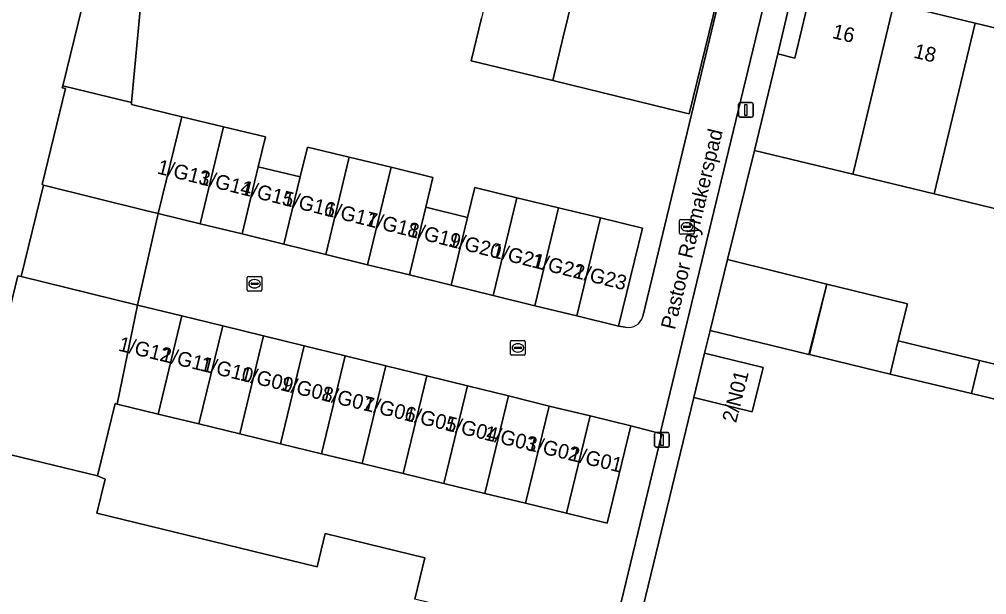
# Model space of a CAD drawing. Extents: x 162803 to 163818, y 381639 to 382475.
# Drawn here: x 163544.4 to 163610.4, y 382039.1 to 382078.3 of the extents above; entities that cross this region are included whole.
import ezdxf

# ---------------------------------------------------------------- set-up
doc = ezdxf.new("R2010")
doc.units = 0
for name, color, linetype in [('IMGEO_Erf', 7, 'Continuous'), ('IMGEO_Kolk', 7, 'Continuous'), ('IMGEO_Lichtmast', 7, 'Continuous'), ('IMGEO_Muur', 7, 'Continuous'), ('IMGEO_Openbare_ruimte_label', 7, 'Continuous'), ('IMGEO_Pand', 7, 'Continuous'), ('IMGEO_Pand_nummerreeks', 7, 'Continuous'), ('IMGEO_Rijbaan_lokaal_open', 7, 'Continuous'), ('IMGEO_Voetpad_open', 7, 'Continuous')]:
    doc.layers.add(name, color=color, linetype=linetype)

msp = doc.modelspace()

# ---------------------------------------------------------------- linework, layer by layer
at = {"layer": 'IMGEO_Erf'}
for points in [[(163579.708, 382025.721), (163579.258, 382026.031), (163579.065, 382026.083), (163578.02, 382021.794), (163569.994, 382023.74), (163569.774, 382022.764), (163564.186, 382024.142), (163565.443, 382029.682), (163555.218, 382032.166), (163555.435, 382033.036), (163537.525, 382037.371), (163539.432, 382045.183), (163540.696, 382044.902), (163541.641, 382048.748), (163541.374, 382048.809), (163541.477, 382049.231), (163544.302, 382060.859), (163544.536, 382060.802), (163546.059, 382067.019), (163545.968, 382067.071), (163547.566, 382073.609), (163547.341, 382073.661), (163547.374, 382073.796), (163551.849, 382092.106)], [(163586.933, 382058.073), (163590.246, 382071.851), (163593.642, 382085.978)], [(163592.264, 382080.807), (163590.094, 382071.888), (163589.88, 382071.94), (163580.791, 382074.152), (163575.234, 382075.505), (163575.939, 382078.403)], [(163552.711, 382079.445), (163552.074, 382072.654), (163552.062, 382072.524), (163555.491, 382071.695), (163558.346, 382071.005), (163561.202, 382070.315), (163560.71, 382068.28), (163563.565, 382067.59), (163564.057, 382069.625), (163566.912, 382068.935), (163569.767, 382068.245), (163572.623, 382067.555), (163572.131, 382065.519), (163574.986, 382064.829), (163575.478, 382066.865), (163578.333, 382066.175), (163581.188, 382065.485), (163584.044, 382064.795), (163586.899, 382064.105), (163585.275, 382057.419), (163585.74, 382057.346)], [(163612.32, 382065.102), (163606.789, 382066.436), (163601.248, 382067.772), (163594.542, 382069.389), (163592.715, 382061.961), (163599.47, 382060.292), (163598.252, 382055.496), (163591.524, 382057.116), (163591.146, 382055.578), (163595.136, 382054.595), (163594.393, 382051.579), (163590.415, 382052.558), (163583.433, 382023.813)], [(163582.008, 382024.325), (163588.23, 382050.085), (163588.112, 382050.115), (163586.112, 382050.62), (163584.511, 382044.002), (163581.726, 382044.677), (163578.941, 382045.353), (163576.156, 382046.028), (163573.372, 382046.704), (163570.587, 382047.379), (163567.802, 382048.055), (163565.017, 382048.73), (163562.232, 382049.405), (163559.448, 382050.081), (163556.663, 382050.756), (163553.878, 382051.432), (163551.093, 382052.107), (163550.947, 382052.142), (163549.754, 382047.223), (163550.267, 382047.007), (163549.701, 382044.674), (163564.715, 382041.032), (163565.264, 382043.296), (163572.076, 382041.643), (163571.392, 382038.824)]]:
    msp.add_lwpolyline(points, dxfattribs=at)
for points in [[(163598.231, 382084.857), (163596.129, 382075.97), (163597.286, 382075.691), (163598.504, 382080.746), (163604.039, 382079.413), (163609.599, 382078.073), (163615.14, 382076.738), (163620.691, 382075.401), (163620.995, 382075.328), (163620.608, 382073.706), (163625.84, 382072.453), (163631.382, 382071.125), (163636.926, 382069.797), (163642.469, 382068.47), (163648.012, 382067.142), (163653.555, 382065.814), (163659.108, 382064.484), (163664.991, 382063.075), (163666.266, 382068.227), (163665.679, 382068.37), (163665.727, 382068.515), (163665.309, 382068.616), (163645.196, 382073.47), (163629.042, 382077.327)], [(163599.47, 382060.292), (163604.971, 382058.948), (163604.352, 382056.413), (163609.885, 382055.087), (163612.997, 382054.341), (163612.454, 382052.077), (163609.337, 382052.827), (163603.802, 382054.16), (163598.289, 382055.487)]]:
    msp.add_lwpolyline(points, close=True, dxfattribs=at)
msp.add_arc((163585.935, 382058.369), 1.041, 259.22173, 343.49353, dxfattribs=at)
at = {"layer": 'IMGEO_Kolk'}
for p, q in [((163589.44, 382063.765), (163589.44, 382064.617)), ((163589.515, 382064.691), (163590.367, 382064.691)), ((163589.699, 382064.185), (163589.699, 382064.197)), ((163590.137, 382064.148), (163589.739, 382064.148)), ((163589.742, 382064.234), (163590.14, 382064.234)), ((163589.928, 382064.471), (163589.953, 382064.471)), ((163590.183, 382064.197), (163590.183, 382064.185)), ((163590.441, 382064.617), (163590.441, 382063.765)), ((163590.367, 382063.691), (163589.515, 382063.691)), ((163589.951, 382063.911), (163589.926, 382063.911)), ((163560.032, 382060.813), (163560.884, 382060.813)), ((163559.957, 382059.887), (163559.957, 382060.739)), ((163560.216, 382060.307), (163560.216, 382060.319)), ((163560.654, 382060.27), (163560.256, 382060.27)), ((163560.259, 382060.356), (163560.657, 382060.356)), ((163560.445, 382060.593), (163560.47, 382060.593)), ((163560.7, 382060.319), (163560.7, 382060.307)), ((163560.958, 382060.739), (163560.958, 382059.887)), ((163560.884, 382059.813), (163560.032, 382059.813)), ((163560.468, 382060.033), (163560.443, 382060.033)), ((163577.911, 382055.513), (163577.911, 382056.365)), ((163577.986, 382056.439), (163578.838, 382056.439)), ((163578.399, 382056.219), (163578.424, 382056.219)), ((163578.912, 382056.365), (163578.912, 382055.513)), ((163578.17, 382055.933), (163578.17, 382055.945)), ((163578.608, 382055.896), (163578.21, 382055.896)), ((163578.213, 382055.982), (163578.611, 382055.982)), ((163578.422, 382055.659), (163578.397, 382055.659)), ((163578.654, 382055.945), (163578.654, 382055.933)), ((163578.838, 382055.439), (163577.986, 382055.439))]:
    msp.add_line(p, q, dxfattribs=at)
for points in [[(163589.44, 382063.765), (163589.44, 382064.617)], [(163589.515, 382064.691), (163590.367, 382064.691)], [(163590.441, 382064.617), (163590.441, 382063.765)], [(163590.367, 382063.691), (163589.515, 382063.691)], [(163560.032, 382060.813), (163560.884, 382060.813)], [(163559.957, 382059.887), (163559.957, 382060.739)], [(163560.958, 382060.739), (163560.958, 382059.887)], [(163560.884, 382059.813), (163560.032, 382059.813)], [(163577.911, 382055.513), (163577.911, 382056.365)], [(163577.986, 382056.439), (163578.838, 382056.439)], [(163578.912, 382056.365), (163578.912, 382055.513)], [(163578.838, 382055.439), (163577.986, 382055.439)]]:
    msp.add_lwpolyline(points, dxfattribs=at)
for centre, radius, start, end in [((163589.517, 382064.615), 0.0765, 91.55205, 178.44795), ((163589.517, 382064.615), 0.0765, 91.55205, 178.44795), ((163589.739, 382064.194), 0.0403, 85.87752, 175.75265), ((163589.736, 382064.184), 0.0366, 178.93798, 274.71019), ((163590.14, 382064.191), 0.043, 264.86636, 352.45326), ((163590.144, 382064.196), 0.0386, 1.73085, 96.63898), ((163590.365, 382064.615), 0.0765, 1.55205, 88.44795), ((163590.365, 382064.615), 0.0765, 1.55205, 88.44795), ((163589.517, 382063.767), 0.0765, 181.55205, 268.44795), ((163589.517, 382063.767), 0.0765, 181.55205, 268.44795), ((163590.365, 382063.767), 0.0765, 271.55205, 358.44795), ((163590.365, 382063.767), 0.0765, 271.55205, 358.44795), ((163560.034, 382060.737), 0.0765, 91.55205, 178.44795), ((163560.034, 382060.737), 0.0765, 91.55205, 178.44795), ((163560.882, 382060.737), 0.0765, 1.55205, 88.44795), ((163560.882, 382060.737), 0.0765, 1.55205, 88.44795), ((163560.256, 382060.316), 0.0403, 85.87752, 175.75265), ((163560.253, 382060.306), 0.0366, 178.93798, 274.71019), ((163560.657, 382060.313), 0.043, 264.86636, 352.45326), ((163560.661, 382060.318), 0.0386, 1.73085, 96.63898), ((163560.034, 382059.889), 0.0765, 181.55205, 268.44795), ((163560.034, 382059.889), 0.0765, 181.55205, 268.44795), ((163560.882, 382059.889), 0.0765, 271.55205, 358.44795), ((163560.882, 382059.889), 0.0765, 271.55205, 358.44795), ((163577.988, 382056.363), 0.0765, 91.55205, 178.44795), ((163577.988, 382056.363), 0.0765, 91.55205, 178.44795), ((163578.836, 382056.363), 0.0765, 1.55205, 88.44795), ((163578.836, 382056.363), 0.0765, 1.55205, 88.44795), ((163577.988, 382055.515), 0.0765, 181.55205, 268.44795), ((163577.988, 382055.515), 0.0765, 181.55205, 268.44795), ((163578.21, 382055.942), 0.0403, 85.87752, 175.75265), ((163578.207, 382055.932), 0.0366, 178.93798, 274.71019), ((163578.611, 382055.939), 0.043, 264.86636, 352.45326), ((163578.615, 382055.944), 0.0386, 1.73085, 96.63898), ((163578.836, 382055.515), 0.0765, 271.55205, 358.44795), ((163578.836, 382055.515), 0.0765, 271.55205, 358.44795)]:
    msp.add_arc(centre, radius, start, end, dxfattribs=at)
for centre, major_axis, ratio, start_param, end_param in [((163589.927, 382064.191), (-0.387, 0.002), 0.722429, 4.712389, 7.853982), ((163589.952, 382064.191), (-0.39, 0.002), 0.717154, 1.570796, 4.712389), ((163560.444, 382060.313), (-0.387, 0.002), 0.722429, 4.712389, 7.853982), ((163560.469, 382060.313), (-0.39, 0.002), 0.717154, 1.570796, 4.712389), ((163578.398, 382055.939), (-0.387, 0.002), 0.722429, 4.712389, 7.853982), ((163578.423, 382055.939), (-0.39, 0.002), 0.717154, 1.570796, 4.712389)]:
    msp.add_ellipse(centre, major_axis=major_axis, ratio=ratio, start_param=start_param, end_param=end_param, dxfattribs=at)
at = {"layer": 'IMGEO_Lichtmast'}
for p, q in [((163593.562, 382072.653), (163594.352, 382072.653)), ((163594.352, 382072.653), (163593.562, 382072.653)), ((163593.462, 382071.753), (163593.462, 382072.553)), ((163593.462, 382072.553), (163593.462, 382071.753)), ((163594.452, 382072.553), (163594.452, 382071.753)), ((163594.452, 382071.753), (163594.452, 382072.553)), ((163594.352, 382071.653), (163593.562, 382071.653)), ((163593.562, 382071.653), (163594.352, 382071.653)), ((163587.738, 382049.273), (163587.738, 382050.073)), ((163587.738, 382050.073), (163587.738, 382049.273)), ((163587.838, 382050.173), (163588.628, 382050.173)), ((163588.628, 382050.173), (163587.838, 382050.173)), ((163588.728, 382050.073), (163588.728, 382049.273)), ((163588.728, 382049.273), (163588.728, 382050.073)), ((163588.628, 382049.173), (163587.838, 382049.173)), ((163587.838, 382049.173), (163588.628, 382049.173))]:
    msp.add_line(p, q, dxfattribs=at)
for points in [[(163593.882, 382072.528), (163594.032, 382072.528), (163594.032, 382071.778), (163593.882, 382071.778), (163593.882, 382072.528)], [(163588.158, 382050.048), (163588.308, 382050.048), (163588.308, 382049.298), (163588.158, 382049.298), (163588.158, 382050.048)]]:
    msp.add_lwpolyline(points, dxfattribs=at)
for centre, start, end in [((163593.562, 382072.553), 90, 180), ((163593.562, 382072.553), 90, 180), ((163594.352, 382072.553), 0, 90), ((163594.352, 382072.553), 360, 90), ((163593.562, 382071.753), 180, 270), ((163593.562, 382071.753), 180, 270), ((163594.352, 382071.753), 270, 0), ((163594.352, 382071.753), 270, 0), ((163587.838, 382050.073), 90, 180), ((163587.838, 382050.073), 90, 180), ((163588.628, 382050.073), 0, 90), ((163588.628, 382050.073), 360, 90), ((163587.838, 382049.273), 180, 270), ((163587.838, 382049.273), 180, 270), ((163588.628, 382049.273), 270, 0), ((163588.628, 382049.273), 270, 0)]:
    msp.add_arc(centre, 0.1, start, end, dxfattribs=at)
at = {"layer": 'IMGEO_Muur'}
for points in [[(163586.933, 382058.073), (163590.246, 382071.851)], [(163592.715, 382061.961), (163594.542, 382069.389)], [(163585.275, 382057.419), (163585.74, 382057.346)]]:
    msp.add_lwpolyline(points, dxfattribs=at)
msp.add_arc((163585.935, 382058.369), 1.041, 259.22173, 343.49353, dxfattribs=at)
at = {"layer": 'IMGEO_Pand'}
for points in [[(163547.374, 382073.796), (163552.074, 382072.654), (163552.711, 382079.445), (163553.766, 382083.798), (163559.325, 382082.445), (163561.487, 382091.341), (163555.923, 382092.695), (163555.557, 382091.185), (163551.849, 382092.106)], [(163575.939, 382078.403), (163575.234, 382075.505), (163580.791, 382074.152), (163581.505, 382077.124), (163583.652, 382085.947), (163578.105, 382087.297)], [(163592.264, 382080.807), (163588.834, 382081.642), (163589.533, 382084.516), (163583.652, 382085.947), (163581.505, 382077.124), (163580.791, 382074.152), (163589.88, 382071.94), (163590.094, 382071.888)], [(163604.039, 382079.413), (163598.504, 382080.746), (163597.286, 382075.691), (163596.129, 382075.97), (163594.542, 382069.389), (163601.248, 382067.772), (163601.288, 382067.934)], [(163609.599, 382078.073), (163604.039, 382079.413), (163601.288, 382067.934), (163601.248, 382067.772), (163606.789, 382066.436)], [(163609.599, 382078.073), (163606.789, 382066.436), (163612.32, 382065.102), (163612.979, 382067.836), (163613.012, 382067.971), (163615.14, 382076.738)], [(163547.374, 382073.796), (163547.341, 382073.661), (163547.566, 382073.609), (163545.968, 382067.071), (163546.059, 382067.019), (163553.028, 382065.313), (163553.879, 382065.105), (163555.491, 382071.695), (163552.062, 382072.524), (163552.074, 382072.654)], [(163558.346, 382071.005), (163555.491, 382071.695), (163553.879, 382065.105), (163556.751, 382064.402)], [(163560.71, 382068.28), (163561.202, 382070.315), (163558.346, 382071.005), (163556.751, 382064.402), (163559.604, 382063.704)], [(163566.912, 382068.935), (163564.057, 382069.625), (163563.565, 382067.59), (163562.457, 382063.005), (163565.31, 382062.307)], [(163566.912, 382068.935), (163565.31, 382062.307), (163568.163, 382061.608), (163569.767, 382068.245)], [(163563.565, 382067.59), (163560.71, 382068.28), (163559.604, 382063.704), (163562.457, 382063.005)], [(163572.131, 382065.519), (163572.623, 382067.555), (163569.767, 382068.245), (163568.163, 382061.608), (163571.017, 382060.91)], [(163553.879, 382065.105), (163553.028, 382065.313), (163546.059, 382067.019), (163544.536, 382060.802), (163552.476, 382058.857)], [(163578.333, 382066.175), (163575.478, 382066.865), (163574.986, 382064.829), (163573.87, 382060.211), (163576.723, 382059.513)], [(163576.723, 382059.513), (163579.576, 382058.814), (163581.188, 382065.485), (163578.333, 382066.175)], [(163574.986, 382064.829), (163572.131, 382065.519), (163571.017, 382060.91), (163573.87, 382060.211)], [(163584.044, 382064.795), (163581.188, 382065.485), (163579.576, 382058.814), (163582.43, 382058.116)], [(163584.044, 382064.795), (163582.43, 382058.116), (163585.275, 382057.419), (163586.899, 382064.105)], [(163592.715, 382061.961), (163591.524, 382057.116), (163598.252, 382055.496), (163599.47, 382060.292)], [(163544.536, 382060.802), (163544.302, 382060.859), (163541.477, 382049.231), (163549.754, 382047.223), (163550.947, 382052.142), (163551.093, 382052.107), (163552.476, 382058.857)], [(163604.971, 382058.948), (163599.47, 382060.292), (163598.289, 382055.487), (163603.802, 382054.16), (163604.352, 382056.413)], [(163553.878, 382051.432), (163555.499, 382058.117), (163552.476, 382058.857), (163551.093, 382052.107)], [(163556.663, 382050.756), (163558.283, 382057.435), (163555.499, 382058.117), (163553.878, 382051.432)], [(163556.663, 382050.756), (163559.448, 382050.081), (163561.066, 382056.753), (163558.283, 382057.435)], [(163562.232, 382049.405), (163563.849, 382056.072), (163561.066, 382056.753), (163559.448, 382050.081)], [(163609.885, 382055.087), (163604.352, 382056.413), (163603.802, 382054.16), (163609.337, 382052.827)], [(163562.232, 382049.405), (163565.017, 382048.73), (163566.633, 382055.39), (163563.849, 382056.072)], [(163591.146, 382055.578), (163590.415, 382052.558), (163594.393, 382051.579), (163595.136, 382054.595)], [(163569.416, 382054.709), (163566.633, 382055.39), (163565.017, 382048.73), (163567.802, 382048.055)], [(163609.885, 382055.087), (163609.337, 382052.827), (163612.454, 382052.077), (163612.997, 382054.341)], [(163569.416, 382054.709), (163567.802, 382048.055), (163570.587, 382047.379), (163572.199, 382054.027)], [(163574.983, 382053.345), (163572.199, 382054.027), (163570.587, 382047.379), (163573.372, 382046.704)], [(163576.156, 382046.028), (163577.766, 382052.664), (163574.983, 382053.345), (163573.372, 382046.704)], [(163578.941, 382045.353), (163580.549, 382051.982), (163577.766, 382052.664), (163576.156, 382046.028)], [(163581.726, 382044.677), (163583.333, 382051.301), (163580.549, 382051.982), (163578.941, 382045.353)], [(163581.726, 382044.677), (163584.511, 382044.002), (163586.112, 382050.62), (163583.333, 382051.301)]]:
    msp.add_lwpolyline(points, close=True, dxfattribs=at)
msp.add_lwpolyline([(163581.288, 382032.092), (163580.741, 382032.007), (163580.549, 382032.064), (163581.588, 382036.351), (163571.392, 382038.824), (163572.076, 382041.643), (163565.264, 382043.296), (163564.715, 382041.032), (163549.701, 382044.674), (163550.267, 382047.007), (163549.754, 382047.223), (163541.477, 382049.231)], dxfattribs=at)
at = {"layer": 'IMGEO_Rijbaan_lokaal_open'}
for points in [[(163596.61, 382085.263), (163593.642, 382085.978), (163590.246, 382071.851), (163586.933, 382058.073)], [(163585.74, 382057.346), (163585.275, 382057.419), (163582.43, 382058.116), (163579.576, 382058.814), (163576.723, 382059.513), (163573.87, 382060.211), (163571.017, 382060.91), (163568.163, 382061.608), (163565.31, 382062.307), (163562.457, 382063.005), (163559.604, 382063.704), (163556.751, 382064.402), (163553.879, 382065.105), (163552.476, 382058.857), (163555.499, 382058.117), (163558.283, 382057.435), (163561.066, 382056.753), (163563.849, 382056.072), (163566.633, 382055.39), (163569.416, 382054.709), (163572.199, 382054.027), (163574.983, 382053.345), (163577.766, 382052.664), (163580.549, 382051.982), (163583.333, 382051.301), (163586.112, 382050.62), (163588.112, 382050.115), (163596.61, 382085.263)]]:
    msp.add_lwpolyline(points, dxfattribs=at)
msp.add_arc((163585.935, 382058.369), 1.041, 259.22173, 343.49353, dxfattribs=at)
at = {"layer": 'IMGEO_Voetpad_open'}
msp.add_lwpolyline([(163590.415, 382052.558), (163591.146, 382055.578), (163591.524, 382057.116), (163592.715, 382061.961), (163594.542, 382069.389), (163596.129, 382075.97), (163598.231, 382084.857), (163596.61, 382085.263), (163588.112, 382050.115), (163588.23, 382050.085), (163582.008, 382024.325), (163583.433, 382023.813)], close=True, dxfattribs=at)

# ---------------------------------------------------------------- texts
at = {"layer": 'IMGEO_Openbare_ruimte_label'}
msp.add_text('Pastoor Raymakerspad', height=1, rotation=76.40844, dxfattribs=at).set_placement((163589.112, 382057.134))
at = {"layer": 'IMGEO_Pand_nummerreeks'}
for s, rotation, p in [('16', 346.45572, (163599.794, 382077.062)), ('18', 346.45572, (163605.344, 382075.724)), ('1/G13', 345.9812, (163553.759, 382067.832)), ('1/G14', 345.97972, (163556.607, 382067.12)), ('1/G15', 345.97972, (163559.455, 382066.409)), ('1/G16', 345.97972, (163562.303, 382065.698)), ('1/G17', 345.9812, (163565.152, 382064.987)), ('1/G18', 345.97972, (163568.003, 382064.275)), ('1/G19', 345.97972, (163570.845, 382063.566)), ('1/G20', 345.97972, (163573.611, 382062.875)), ('1/G21', 345.9812, (163576.563, 382062.138)), ('1/G22', 345.9812, (163579.298, 382061.455)), ('1/G23', 345.9812, (163582.152, 382060.743)), ('1/G12', 346.34113, (163551.114, 382055.761)), ('1/G11', 346.34113, (163554.007, 382055.058)), ('1/G10', 346.34113, (163556.683, 382054.408)), ('1/G09', 346.34521, (163559.423, 382053.747)), ('2/N01', 75.73549, (163593.288, 382050.789)), ('1/G08', 346.34113, (163562.154, 382053.078)), ('1/G07', 346.34113, (163564.93, 382052.403)), ('1/G06', 346.34521, (163567.796, 382051.713)), ('1/G05', 346.34521, (163570.587, 382051.035)), ('1/G04', 346.34521, (163573.377, 382050.357)), ('1/G03', 346.34113, (163576.049, 382049.701)), ('1/G02', 346.34521, (163578.951, 382049.003)), ('1/G01', 346.34521, (163581.854, 382048.298))]:
    msp.add_text(s, height=1, rotation=rotation, dxfattribs=at).set_placement(p)

doc.saveas('drawing.dxf')
